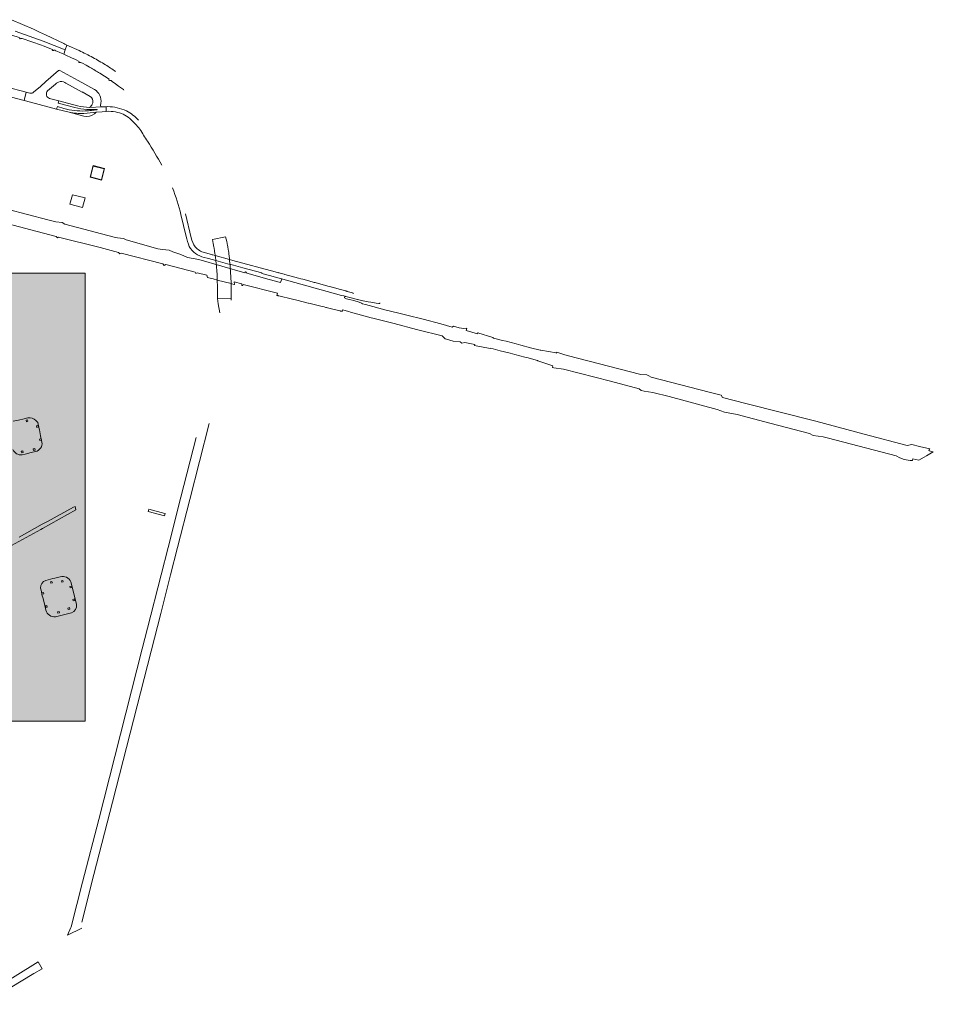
# Model space of a CAD drawing. Header units: metres. Extents: x 152391 to 157968, y 462336 to 467280.
# Tile 573 of 656: x 157163 to 157170, y 462619 to 462626. Entities that reach past the tile are written whole.
import ezdxf

# ---------------------------------------------------------------- set-up
doc = ezdxf.new("R2010")
doc.units = ezdxf.units.M
doc.header["$LTSCALE"] = 0.75
for name, color, linetype, lineweight in [('B-WE-VH-ONVERHARD-GV', 251, 'Continuous', 18), ('B-WE-VH-VERHARDING_ASFALT-GV', 251, 'Continuous', 18), ('B-WE-VH-VERHARDING_BETON-GV', 251, 'Continuous', 18), ('B-WE-VH-VERHARDING_HALFVERHARDING-GV', 251, 'Continuous', 18), ('B-WE-VH-VERHARDING_STRAATBAKSTEEN-GV', 251, 'Continuous', 18), ('X-XX-AL-TEKENBLAD_VIEWPORT-V', 253, 'Continuous', 18)]:
    doc.layers.add(name, color=color, linetype=linetype, lineweight=lineweight)

msp = doc.modelspace()

# ---------------------------------------------------------------- hatches: boundary and pattern name
at = {"layer": 'X-XX-AL-TEKENBLAD_VIEWPORT-V', "transparency": 33554559}
h = msp.add_hatch(color=200, dxfattribs=at)
h.dxf.hatch_style = 1
h.paths.add_polyline_path([(157163.6717, 462624.2973), (157160.5967, 462624.2973), (157159.0217, 462624.2973), (157157.5217, 462624.2973), (157157.5217, 462622.1448), (157157.5217, 462619.9923), (157159.0217, 462619.9923), (157160.5967, 462619.9923), (157162.1717, 462619.9923), (157162.1717, 462620.8874), (157163.6717, 462620.8874)])

# ---------------------------------------------------------------- linework, layer by layer
at = {"layer": 'B-WE-VH-ONVERHARD-GV'}
msp.add_lwpolyline([(157163.6528, 462624.7948), (157163.6719, 462624.8684), (157163.5758, 462624.8934), (157163.5563, 462624.8202)], close=True, dxfattribs=at)
at = {"layer": 'B-WE-VH-VERHARDING_ASFALT-GV'}
for points in [[(157163.141, 462626.1375), (157163.3518, 462626.0621), (157163.521, 462625.9959), (157163.534, 462626.0319), (157163.5186, 462626.0384), (157163.5092, 462626.0428), (157163.3704, 462626.1092), (157163.3247, 462626.1308), (157163.2786, 462626.1523), (157163.1115, 462626.2224), (157163.113, 462626.2247)], [(157162.9205, 462626.1633), (157162.9492, 462626.1549), (157162.9829, 462626.1451), (157163.0166, 462626.1352), (157163.0899, 462626.1136), (157163.1632, 462626.0918), (157163.1746, 462626.0875), (157163.1726, 462626.0812), (157163.1746, 462626.0805)], [(157163.4409, 462625.9919), (157163.4502, 462625.9882), (157163.4744, 462625.9777), (157163.4986, 462625.967), (157163.5088, 462625.9624), (157163.521, 462625.9959), (157163.3518, 462626.0621), (157163.141, 462626.1375)], [(157163.1822, 462626.0806), (157163.1849, 462626.0816)], [(157163.1925, 462626.0819), (157163.3397, 462626.0314), (157163.354, 462626.0265), (157163.4235, 462625.9991), (157163.4211, 462625.9928), (157163.4232, 462625.9919)], [(157163.6258, 462625.9903), (157163.534, 462626.0319), (157163.521, 462625.9959), (157163.5088, 462625.9624), (157163.5253, 462625.9548), (157163.5688, 462625.9346), (157163.5981, 462625.9207), (157163.6273, 462625.9065), (157163.6248, 462625.9005), (157163.6268, 462625.8992)], [(157163.4308, 462625.9914), (157163.4337, 462625.9924)], [(157163.634, 462625.8981), (157163.6365, 462625.8987)], [(157163.644, 462625.8977), (157163.653, 462625.8933), (157163.6796, 462625.8791), (157163.7059, 462625.8643), (157163.7113, 462625.8611)], [(157163.7427, 462625.6935), (157163.6193, 462625.7616), (157163.48, 462625.8384), (157163.4747, 462625.8396), (157163.4685, 462625.8372), (157163.3743, 462625.755), (157163.3313, 462625.7177), (157163.2803, 462625.6731)], [(157163.783, 462625.8172), (157163.8189, 462625.7946), (157163.8546, 462625.7716), (157163.8512, 462625.766), (157163.8531, 462625.7648)], [(157163.0633, 462625.6474), (157163.2091, 462625.6094), (157163.2244, 462625.6723), (157163.0692, 462625.7128)], [(157163.3869, 462625.6825), (157163.4465, 462625.7347), (157163.4538, 462625.7412), (157163.4688, 462625.7503)], [(157163.518, 462625.7458), (157163.5262, 462625.7413), (157163.6486, 462625.6737), (157163.6493, 462625.6749), (157163.7108, 462625.6412)], [(157163.8603, 462625.7626), (157163.8624, 462625.7629)], [(157163.8699, 462625.7609), (157163.8781, 462625.755), (157163.9026, 462625.7376), (157163.927, 462625.72), (157163.9636, 462625.6925), (157163.9671, 462625.6898)], [(157163.2573, 462625.6648), (157163.2507, 462625.6654), (157163.2244, 462625.6723), (157163.2091, 462625.6094), (157163.2561, 462625.5971), (157163.4553, 462625.5453), (157163.4607, 462625.5631), (157163.5102, 462625.5504)], [(157163.5937, 462625.5565), (157163.4677, 462625.5896), (157163.4725, 462625.6076), (157163.402, 462625.626)], [(157163.5102, 462625.5504), (157163.4607, 462625.5631), (157163.4553, 462625.5453), (157163.5496, 462625.5208), (157163.5499, 462625.5222)], [(157163.6146, 462625.5706), (157163.4725, 462625.6076), (157163.4677, 462625.5896), (157163.5937, 462625.5565)], [(157163.6143, 462625.5695), (157163.6146, 462625.5706)], [(157163.7569, 462625.5206), (157163.8013, 462625.5245), (157163.8321, 462625.5272), (157163.831, 462625.563), (157163.809, 462625.5623), (157163.7989, 462625.5618), (157163.7056, 462625.5579)], [(157163.7056, 462625.5579), (157163.7989, 462625.5618)], [(157163.7301, 462625.5931), (157163.7267, 462625.5828)], [(157163.7889, 462625.5722), (157163.7915, 462625.5891)], [(157163.8431, 462625.5633), (157163.831, 462625.563), (157163.8321, 462625.5272), (157163.8523, 462625.5282)], [(157163.5499, 462625.5222), (157163.5496, 462625.5208), (157163.6631, 462625.4913)], [(157163.7199, 462625.5344), (157163.7631, 462625.5398), (157163.7631, 462625.5423)], [(157163.7631, 462625.5423), (157163.7631, 462625.5398), (157163.7199, 462625.5344)], [(157163.7429, 462625.5082), (157163.7569, 462625.5206)], [(157164.023, 462625.4641), (157164.0534, 462625.4337)], [(157164.4002, 462624.7416), (157164.4406, 462624.5761)], [(157164.4786, 462624.5649), (157164.4345, 462624.7489)], [(157165.7103, 462624.1399), (157165.7109, 462624.1454), (157165.7069, 462624.1466), (157165.6658, 462624.1583), (157165.6623, 462624.1593), (157165.6578, 462624.1606), (157165.6567, 462624.1608), (157165.6556, 462624.1612), (157165.6554, 462624.1612), (157165.6543, 462624.1615), (157165.6149, 462624.1722), (157165.5516, 462624.1893), (157165.5495, 462624.1899), (157165.5328, 462624.1944), (157165.519, 462624.1982), (157165.4753, 462624.21), (157165.4295, 462624.2224), (157165.421, 462624.2247), (157165.4153, 462624.2263), (157165.3748, 462624.2373), (157165.3276, 462624.2501), (157165.3133, 462624.2539), (157165.2952, 462624.2589), (157165.1905, 462624.2873), (157165.1869, 462624.2882), (157165.1851, 462624.2887), (157165.1772, 462624.2909), (157165.145, 462624.2996), (157165.1435, 462624.3022), (157165.1427, 462624.3024), (157165.142, 462624.2991), (157165.1187, 462624.3055), (157164.7959, 462624.3936), (157164.7891, 462624.3955), (157164.7774, 462624.3987), (157164.7704, 462624.4006), (157164.7703, 462624.4007), (157164.6615, 462624.4303), (157164.6614, 462624.4304), (157164.6444, 462624.435), (157164.6425, 462624.4356), (157164.6381, 462624.4368), (157164.6231, 462624.4408), (157164.5796, 462624.4527)], [(157164.5776, 462624.4161), (157164.6012, 462624.4098), (157164.6475, 462624.3973), (157164.6495, 462624.3968), (157164.6626, 462624.3932), (157164.6662, 462624.3923), (157164.6663, 462624.3922), (157164.774, 462624.3632), (157164.7741, 462624.3632), (157164.7742, 462624.3632), (157164.7814, 462624.3612), (157164.7995, 462624.3564), (157164.8716, 462624.337), (157165.0166, 462624.2982), (157165.0168, 462624.2946), (157165.0841, 462624.2766), (157165.1089, 462624.2699), (157165.167, 462624.2541), (157165.1673, 462624.254), (157165.1673, 462624.254), (157165.1746, 462624.252), (157165.1757, 462624.2517), (157165.3126, 462624.2137), (157165.6232, 462624.1276), (157165.6389, 462624.1233), (157165.6452, 462624.1215), (157165.6469, 462624.1211), (157165.6504, 462624.1201), (157165.651, 462624.1199), (157165.6545, 462624.119), (157165.7162, 462624.1028), (157165.7422, 462624.096), (157165.7447, 462624.0954), (157165.7842, 462624.0863), (157165.7873, 462624.0856), (157165.8247, 462624.0785), (157165.8456, 462624.0754), (157165.8858, 462624.0692), (157165.9075, 462624.0665), (157165.9129, 462624.0659), (157165.9141, 462624.0699)], [(157164.7824, 462624.0914), (157164.7827, 462624.1016), (157164.6787, 462624.1036), (157164.6843, 462624.0645), (157164.6955, 462623.9946)], [(157163.6466, 462619.3594), (157163.7395, 462619.7225), (157163.8801, 462620.2719), (157164.1743, 462621.4219), (157164.2476, 462621.7082), (157164.3222, 462622.0017), (157164.3756, 462622.2106), (157164.4684, 462622.5739), (157164.6164, 462623.1533)], [(157164.5157, 462623.0461), (157164.4001, 462622.5913), (157164.3033, 462622.2106), (157164.2501, 462622.0017), (157164.1467, 462621.5951), (157164.1067, 462621.4392), (157164.025, 462621.12), (157163.8131, 462620.289), (157163.7751, 462620.14), (157163.6532, 462619.6644), (157163.6523, 462619.6645), (157163.5648, 462619.3234), (157163.5634, 462619.3179), (157163.5388, 462619.261), (157163.6471, 462619.3152)], [(157163.3137, 462619.0581), (157162.9826, 462618.8512), (157162.8772, 462618.7872)], [(157162.893, 462618.7347), (157162.9388, 462618.7625), (157162.949, 462618.7687), (157162.9517, 462618.7704), (157163.0148, 462618.8096), (157163.2826, 462618.9687), (157163.3451, 462619.0058), (157163.3137, 462619.0581)]]:
    msp.add_lwpolyline(points, dxfattribs=at)
for points in [[(157163.1746, 462626.0805, 0.228942), (157163.1822, 462626.0806)], [(157163.1849, 462626.0816, -0.226275), (157163.1925, 462626.0819)], [(157163.4337, 462625.9924, -0.2), (157163.4409, 462625.9919)], [(157163.4232, 462625.9919, 0.168385), (157163.4308, 462625.9914)], [(157163.7306, 462625.9367, 0.01212), (157163.6258, 462625.9903)], [(157163.827, 462625.8811, 0.012756), (157163.7306, 462625.9367)], [(157163.6268, 462625.8992, 0.219416), (157163.634, 462625.8981)], [(157163.6365, 462625.8987, -0.189171), (157163.644, 462625.8977)], [(157163.7113, 462625.8611, -0.003796), (157163.783, 462625.8172)], [(157163.9032, 462625.8318, 0.012446), (157163.827, 462625.8811)], [(157163.4688, 462625.7503, -0.228576), (157163.518, 462625.7458)], [(157163.7915, 462625.5891, 0.324936), (157163.7427, 462625.6935)], [(157163.8531, 462625.7648, 0.172265), (157163.8603, 462625.7626)], [(157163.8624, 462625.7629, -0.173112), (157163.8699, 462625.7609)], [(157163.2803, 462625.6731, -0.179161), (157163.2573, 462625.6648)], [(157163.402, 462625.626, -0.577698), (157163.3869, 462625.6825)], [(157163.7108, 462625.6412, -0.339692), (157163.7301, 462625.5931)], [(157163.5102, 462625.5504, 0.087017), (157163.6734, 462625.5305)], [(157163.6734, 462625.5305, -0.087017), (157163.5102, 462625.5504)], [(157163.6847, 462625.542, -0.044608), (157163.5937, 462625.5565)], [(157163.5937, 462625.5565, 0.044608), (157163.6847, 462625.542)], [(157163.7056, 462625.5579, -0.038694), (157163.6143, 462625.5695)], [(157163.7267, 462625.5828, -0.203651), (157163.7056, 462625.5579)], [(157163.7989, 462625.5618, -0.409342), (157163.7889, 462625.5722)], [(157163.9865, 462625.5312, 0.103872), (157163.8431, 462625.5633)], [(157163.6627, 462625.5118, -0.068193), (157163.5499, 462625.5222)], [(157163.5499, 462625.5222, 0.068193), (157163.6627, 462625.5118)], [(157163.7569, 462625.5206, -0.014013), (157163.6627, 462625.5118)], [(157163.6627, 462625.5118, 0.014013), (157163.7569, 462625.5206)], [(157163.6631, 462625.4913, 0.199116), (157163.7429, 462625.5082)], [(157163.6734, 462625.5305, 0.017617), (157163.7199, 462625.5344)], [(157163.7199, 462625.5344, -0.017617), (157163.6734, 462625.5305)], [(157163.7631, 462625.5423, -0.033171), (157163.6847, 462625.542)], [(157163.6847, 462625.542, 0.033171), (157163.7631, 462625.5423)], [(157163.8523, 462625.5282, -0.061621), (157163.919, 462625.5187)], [(157163.919, 462625.5187, -0.135022), (157164.023, 462625.4641)], [(157164.0782, 462625.4596, 0.090185), (157163.9865, 462625.5312)], [(157164.0534, 462625.4337, -0.017667), (157164.0877, 462625.3922)], [(157164.0877, 462625.3922, 0.001769), (157164.147, 462625.2998)], [(157164.147, 462625.2998, -0.018314), (157164.255, 462625.1172)], [(157164.3368, 462624.9446, -0.035073), (157164.4002, 462624.7416)], [(157164.4406, 462624.5761, 0.031595), (157164.4644, 462624.4986)], [(157164.4644, 462624.4986, 0.101808), (157164.5125, 462624.4457)], [(157164.5102, 462624.4964, -0.111133), (157164.4786, 462624.5649)], [(157164.5796, 462624.4527, -0.146851), (157164.5102, 462624.4964)], [(157164.5125, 462624.4457, 0.101862), (157164.5776, 462624.4161)]]:
    msp.add_lwpolyline(points, format="xyb", dxfattribs=at)
for points in [[(157163.7094, 462625.0271), (157163.7973, 462625.0044), (157163.8205, 462625.0921), (157163.7322, 462625.1152)], [(157163.7127, 462625.0294), (157163.7341, 462625.1116), (157163.8168, 462625.0899), (157163.7954, 462625.0076)], [(157164.762, 462624.4677), (157164.761, 462624.475), (157164.7575, 462624.4984), (157164.756, 462624.5082), (157164.749, 462624.5378), (157164.7391, 462624.5725), (157164.6413, 462624.553), (157164.6469, 462624.5233), (157164.6517, 462624.4954), (157164.6529, 462624.4887), (157164.6543, 462624.4797), (157164.6552, 462624.4739), (157164.6574, 462624.4597), (157164.6586, 462624.4507), (157164.6614, 462624.4304), (157164.6631, 462624.4179), (157164.6662, 462624.3923), (157164.6666, 462624.3881), (157164.6681, 462624.3761), (157164.6684, 462624.3725), (157164.6756, 462624.2854), (157164.677, 462624.2498), (157164.6772, 462624.2445), (157164.6774, 462624.2413), (157164.6792, 462624.1962), (157164.6795, 462624.1612), (157164.6792, 462624.1263), (157164.6787, 462624.1036), (157164.7827, 462624.1016), (157164.7834, 462624.1402), (157164.7835, 462624.1694), (157164.7827, 462624.2139), (157164.7826, 462624.2174), (157164.7826, 462624.2222), (157164.7825, 462624.2251), (157164.7757, 462624.3444), (157164.7754, 462624.3484), (157164.7744, 462624.3594), (157164.7741, 462624.3623), (157164.774, 462624.3628), (157164.774, 462624.3632), (157164.7703, 462624.4007), (157164.7696, 462624.4075), (157164.7691, 462624.4118), (157164.7678, 462624.4232), (157164.765, 462624.4456), (157164.7642, 462624.4513)]]:
    msp.add_lwpolyline(points, close=True, dxfattribs=at)
at = {"layer": 'B-WE-VH-VERHARDING_ASFALT-GV', "color": 1, "flags": 128}
msp.add_lwpolyline([(157163.6717, 462624.2973), (157160.5967, 462624.2973), (157159.0217, 462624.2973), (157157.5217, 462624.2973), (157157.5217, 462622.1448), (157157.5217, 462619.9923), (157159.0217, 462619.9923), (157160.5967, 462619.9923), (157162.1717, 462619.9923), (157162.1717, 462620.8874), (157163.6717, 462620.8874)], close=True, dxfattribs=at)
at = {"layer": 'B-WE-VH-VERHARDING_BETON-GV'}
msp.add_lwpolyline([(157164.1548, 462622.4916), (157164.1527, 462622.4828), (157164.2746, 462622.4503), (157164.2766, 462622.4498), (157164.2814, 462622.4671), (157164.2789, 462622.4678), (157164.157, 462622.5002)], close=True, dxfattribs=at)
at = {"layer": 'B-WE-VH-VERHARDING_HALFVERHARDING-GV'}
msp.add_lwpolyline([(157162.978, 462624.6987), (157163.4515, 462624.5758), (157163.461, 462624.5657), (157163.4698, 462624.5704), (157163.7871, 462624.4923), (157163.9249, 462624.4547), (157163.9351, 462624.4427), (157163.9462, 462624.4493), (157164.264, 462624.3669), (157164.2736, 462624.3538), (157164.2854, 462624.3612), (157164.5089, 462624.3044), (157164.5143, 462624.2931), (157164.5237, 462624.2994), (157164.5968, 462624.2816), (157164.6032, 462624.2626), (157164.6132, 462624.2601), (157164.6453, 462624.2528), (157164.6527, 462624.2509), (157164.6724, 462624.2458), (157164.6772, 462624.2445), (157164.7826, 462624.2174), (157164.7827, 462624.2174), (157164.787, 462624.2163), (157164.8069, 462624.2112), (157164.8074, 462624.211), (157164.8067, 462624.2309), (157164.8641, 462624.2154), (157164.8632, 462624.2038), (157164.8706, 462624.2018), (157164.8755, 462624.2103), (157165.1362, 462624.1451), (157165.1311, 462624.1272), (157165.1318, 462624.1271), (157165.1364, 462624.1259), (157165.1385, 462624.1254), (157165.1405, 462624.1248), (157165.145, 462624.1238), (157165.2498, 462624.0981), (157165.282, 462624.0902), (157165.3697, 462624.0687), (157165.3717, 462624.0682), (157165.3851, 462624.0649), (157165.4748, 462624.043), (157165.4903, 462624.0392), (157165.5033, 462624.036), (157165.5059, 462624.0353), (157165.5078, 462624.0349), (157165.516, 462624.0328), (157165.6098, 462624.0099), (157165.6131, 462624.0091), (157165.6146, 462624.0087), (157165.6191, 462624.0076), (157165.6205, 462624.0072), (157165.6218, 462624.0069), (157165.6225, 462624.0068), (157165.6276, 462624.0055), (157165.6311, 462624.0168), (157165.6775, 462624.0038), (157165.6901, 462623.9987), (157165.8481, 462623.9577), (157165.86, 462623.9553), (157166.0236, 462623.9139), (157166.1926, 462623.8685), (157166.2041, 462623.8649), (157166.3878, 462623.8187), (157166.4098, 462623.7975), (157166.4131, 462623.7966), (157166.4717, 462623.7797), (157166.5259, 462623.7747), (157166.5375, 462623.7637), (157166.5606, 462623.769), (157166.6365, 462623.7533), (157166.6353, 462623.7456), (157166.7527, 462623.7239), (157166.7578, 462623.7248), (157166.8304, 462623.7061), (157166.9054, 462623.6867), (157166.9409, 462623.6775), (157167.0161, 462623.6582), (157167.0314, 462623.6542), (157167.1142, 462623.6325), (157167.1167, 462623.6292), (157167.1703, 462623.6115), (157167.2304, 462623.5911), (157167.2276, 462623.5805), (157167.2284, 462623.5802), (157167.2368, 462623.5763), (157167.3114, 462623.5662), (157167.6688, 462623.4738), (157167.8866, 462623.4158), (157167.9022, 462623.4044), (157167.9246, 462623.3977), (157167.9897, 462623.3881), (157168.1151, 462623.3571), (157168.4802, 462623.2606), (157168.5364, 462623.2402), (157168.6314, 462623.2224), (157168.8812, 462623.1558), (157169.1833, 462623.0765), (157169.2116, 462623.0616), (157169.2861, 462623.051), (157169.3283, 462623.0416), (157169.842, 462622.9061), (157169.8687, 462622.8925), (157169.9039, 462622.879), (157169.9485, 462622.8725), (157169.9639, 462622.8711), (157169.9651, 462622.8707), (157169.9658, 462622.8705), (157169.9698, 462622.8844), (157170.0137, 462622.8732), (157170.0149, 462622.8739), (157170.0545, 462622.8967), (157170.0723, 462622.9069), (157170.0727, 462622.9072), (157170.1244, 462622.9371), (157170.0938, 462622.9453), (157170.0943, 462622.9473), (157170.0907, 462622.9482), (157170.0925, 462622.9561), (157170.0961, 462622.9552), (157170.0972, 462622.9598), (157170.0191, 462622.9768), (157169.961, 462622.992), (157169.9248, 462622.9862), (157169.5988, 462623.0718), (157169.2312, 462623.1699), (157168.6993, 462623.3053), (157168.5215, 462623.3517), (157168.5097, 462623.3689), (157168.4182, 462623.3902), (157167.9788, 462623.5043), (157167.9607, 462623.5163), (157167.9447, 462623.5221), (157167.8989, 462623.5247), (157167.339, 462623.6692), (157167.3142, 462623.6768), (157167.2593, 462623.6951), (157167.257, 462623.6891), (157167.2562, 462623.6893), (157167.1388, 462623.7118), (157167.1336, 462623.7106), (157167.0609, 462623.7296), (157166.9858, 462623.7492), (157166.9503, 462623.7584), (157166.8752, 462623.778), (157166.8477, 462623.7852), (157166.7786, 462623.8022), (157166.7744, 462623.8071), (157166.6606, 462623.8439), (157166.66, 462623.8441), (157166.6575, 462623.8343), (157166.5712, 462623.86), (157166.5755, 462623.879), (157166.5531, 462623.8767), (157166.5187, 462623.8806), (157166.4735, 462623.8931), (157166.4651, 462623.8869), (157166.3775, 462623.9109), (157166.2424, 462623.9461), (157166.1205, 462623.9766), (157166.0576, 462623.991), (157165.9531, 462624.0186), (157165.8619, 462624.0424), (157165.8051, 462624.0585), (157165.7818, 462624.0645), (157165.7738, 462624.0689), (157165.7564, 462624.0751), (157165.717, 462624.0881), (157165.6922, 462624.0943), (157165.6612, 462624.1017), (157165.6458, 462624.1088), (157165.6469, 462624.1211), (157165.6452, 462624.1215), (157165.6389, 462624.1233), (157165.6232, 462624.1276), (157165.3126, 462624.2137), (157165.1757, 462624.2517), (157165.1746, 462624.252), (157165.1673, 462624.254), (157165.1595, 462624.2267), (157165.0723, 462624.2483), (157164.9018, 462624.2963), (157164.8995, 462624.3053), (157164.8929, 462624.3066), (157164.8858, 462624.2999), (157164.5377, 462624.4013), (157164.4499, 462624.4162), (157164.3993, 462624.4386), (157164.338, 462624.4585), (157164.3108, 462624.4722), (157164.2602, 462624.4767), (157164.2256, 462624.4814), (157163.9836, 462624.5503), (157163.9639, 462624.5605), (157163.919, 462624.5657), (157163.8928, 462624.57), (157163.5169, 462624.6703), (157163.4968, 462624.6807), (157163.4493, 462624.6873), (157163.3874, 462624.7018), (157163.0782, 462624.7838)], dxfattribs=at)
at = {"layer": 'B-WE-VH-VERHARDING_STRAATBAKSTEEN-GV'}
for points in [[(157163.2374, 462623.1964), (157163.2073, 462623.1896), (157163.1644, 462623.1791), (157163.1252, 462623.1695)], [(157163.3436, 462623.0114), (157163.3318, 462623.0583), (157163.3244, 462623.1041), (157163.3222, 462623.1131), (157163.3112, 462623.1608), (157163.296, 462623.1745)], [(157163.1919, 462622.9155), (157163.2161, 462622.9209), (157163.2606, 462622.9315), (157163.2951, 462622.9397)], [(157163.1125, 462622.224), (157163.3359, 462622.347), (157163.3482, 462622.3535), (157163.6024, 462622.4953), (157163.5959, 462622.5222), (157163.5838, 462622.5155), (157163.3856, 462622.4063), (157163.346, 462622.3862), (157163.1691, 462622.2889)], [(157163.4814, 462621.9856), (157163.4406, 462621.9767), (157163.4265, 462621.9731), (157163.373, 462621.9594)], [(157163.3332, 462621.9006), (157163.337, 462621.8842)], [(157163.337, 462621.8842), (157163.3464, 462621.8432), (157163.3499, 462621.8294), (157163.3619, 462621.7822), (157163.3742, 462621.7332)], [(157163.606, 462621.7775), (157163.564, 462621.9476)], [(157163.4465, 462621.6825), (157163.5683, 462621.712)]]:
    msp.add_lwpolyline(points, dxfattribs=at)
for points in [[(157163.2255, 462623.1665), (157163.2225, 462623.1781), (157163.2342, 462623.1811), (157163.2371, 462623.1695)], [(157163.3046, 462623.1235), (157163.3016, 462623.1351), (157163.3132, 462623.1381), (157163.3162, 462623.1265)], [(157163.3277, 462623.0232), (157163.3247, 462623.0348), (157163.3364, 462623.0378), (157163.3393, 462623.0262)], [(157163.1893, 462622.9307), (157163.1864, 462622.9423), (157163.198, 462622.9452), (157163.201, 462622.9336)], [(157163.2804, 462622.948), (157163.2774, 462622.9596), (157163.2891, 462622.9626), (157163.292, 462622.9509)], [(157163.4111, 462621.9372), (157163.4082, 462621.9488), (157163.4198, 462621.9518), (157163.4228, 462621.9401)], [(157163.4944, 462621.9453), (157163.4915, 462621.9569), (157163.5031, 462621.9599), (157163.5061, 462621.9482)], [(157163.5592, 462621.9021), (157163.5562, 462621.9137), (157163.5679, 462621.9167), (157163.5708, 462621.9051)], [(157163.3463, 462621.8541), (157163.3434, 462621.8657), (157163.355, 462621.8686), (157163.358, 462621.857)], [(157163.5816, 462621.8037), (157163.5786, 462621.8153), (157163.5903, 462621.8183), (157163.5932, 462621.8067)], [(157163.3723, 462621.7533), (157163.3693, 462621.765), (157163.381, 462621.7679), (157163.3839, 462621.7563)], [(157163.5441, 462621.7374), (157163.5412, 462621.749), (157163.5528, 462621.752), (157163.5558, 462621.7404)], [(157163.4652, 462621.7089), (157163.4622, 462621.7205), (157163.4738, 462621.7235), (157163.4768, 462621.7118)]]:
    msp.add_lwpolyline(points, close=True, dxfattribs=at)
for points in [[(157163.296, 462623.1745, 0.253908), (157163.2374, 462623.1964)], [(157163.2951, 462622.9397, 0.389902), (157163.3436, 462623.0114)], [(157163.1231, 462622.9547, 0.353072), (157163.1919, 462622.9155)], [(157163.373, 462621.9594, 0.343554), (157163.3332, 462621.9006)], [(157163.564, 462621.9476, 0.401513), (157163.4814, 462621.9856)], [(157163.3742, 462621.7332, 0.378987), (157163.4465, 462621.6825)], [(157163.5683, 462621.712, 0.353524), (157163.606, 462621.7775)]]:
    msp.add_lwpolyline(points, format="xyb", dxfattribs=at)

doc.saveas('drawing.dxf')
